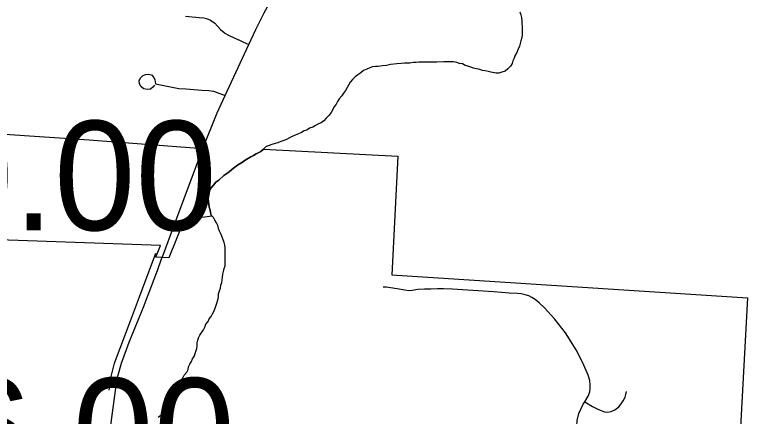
# Model space of a CAD drawing. Extents: x 1659811 to 1934326, y 644115 to 934867.
# Drawn here: x 1856929 to 1864297, y 760285 to 764329 of the extents above; entities that cross this region are included whole.
import ezdxf

# ---------------------------------------------------------------- set-up
doc = ezdxf.new("R2010")
doc.units = 0
for name, color, linetype in [('Default', 7, 'Continuous'), ('GM_X_City_Street', 7, 'Continuous'), ('GM_X_Corporation', 7, 'Continuous'), ('GM_X_County_Road', 7, 'Continuous'), ('GM_X_Township_Road', 7, 'Continuous')]:
    doc.layers.add(name, color=color, linetype=linetype)

msp = doc.modelspace()

# ---------------------------------------------------------------- linework, layer by layer
at = {"layer": 'GM_X_City_Street'}
for points in [[(1858414.8, 761891.9), (1858540, 762228.2), (1858822.1, 762982.5), (1858965.3, 763341), (1859046.1, 763516.4), (1859283.9, 764027.6), (1859355.9, 764178.7), (1859439.3, 764347.1), (1859505.2, 764467.7), (1859543.4, 764540.7), (1859566.9, 764591), (1859589.5, 764653.5), (1859612.9, 764735.1), (1859638, 764867), (1859817.7, 765941.7), (1859852.4, 766114.4), (1859883.7, 766295), (1859932.3, 766596.2), (1859935, 766613.9)], [(1858646.8, 764313.5), (1858785.6, 764300.2), (1858832.5, 764295.4), (1858858.6, 764288.9), (1858898.5, 764272.4), (1858941, 764243.8), (1858999.2, 764178.7), (1859035.4, 764148.4)], [(1859035.4, 764148.4), (1859036.5, 764147.4), (1859086.8, 764120.5), (1859181.5, 764075.4), (1859183.7, 764074.3)], [(1859183.7, 764074.3), (1859224, 764053.7), (1859283.9, 764027.6)], [(1858336.9, 763620.1), (1858318.1, 763597.5), (1858295.5, 763579.9), (1858265.4, 763574.9), (1858229, 763581.1), (1858202.6, 763601.2), (1858185.1, 763632.6), (1858181.3, 763664), (1858195.1, 763694.1), (1858213.9, 763714.2), (1858244.1, 763726.7), (1858270.4, 763730.5), (1858304.3, 763721.7), (1858329.4, 763697.8), (1858339.4, 763671.5), (1858345.7, 763632.6), (1858581.6, 763586.2), (1858650.5, 763581.1), (1858809.9, 763567.4), (1858882.7, 763564.8), (1858930.3, 763558.6), (1859046.1, 763516.4)], [(1855817.6, 763193.4), (1855879.4, 763189.1), (1857678.5, 763069.6), (1858822.1, 762982.5)], [(1862663.9, 760430.1), (1862696.7, 760489.9), (1862711.8, 760533.2), (1862717.1, 760566), (1862717.7, 760599.5), (1862713.8, 760646.8), (1862698, 760699.9), (1862643.9, 760823.5), (1862577.2, 760954.1), (1862468.2, 761127.4), (1862357.9, 761266.6), (1862258.1, 761376.9), (1862203, 761426.8), (1862163.6, 761460.9), (1862129.4, 761483.3), (1862099.2, 761497.7), (1862063.8, 761509.5), (1862021.8, 761517.4), (1861982.4, 761521.3), (1861900.9, 761526.6), (1861747.3, 761538.4), (1861484.7, 761555.5), (1861333.7, 761566), (1861243.1, 761568.6), (1861180, 761568.6), (1861115.7, 761567.3), (1861050.1, 761567.3), (1860984.4, 761560.7), (1860927.9, 761551.6), (1860889.8, 761550.2), (1860853.1, 761554.2), (1860776.9, 761568.6), (1860707.3, 761580.4), (1860669.2, 761585.7), (1860635.1, 761584.4)], [(1862663.9, 760430.1), (1862739.4, 760386.1), (1862792.6, 760357.2), (1862832.6, 760339.5), (1862862.2, 760329.7), (1862891.7, 760327.1), (1862927.2, 760333.6), (1862965.2, 760352), (1863006.6, 760382.9), (1863029, 760412.4), (1863048.6, 760441.3), (1863069.6, 760478.1), (1863074.9, 760504.3), (1863080.8, 760534.5)], [(1862587.7, 760149.9), (1862584, 760191.5), (1862585.9, 760243.7), (1862602.8, 760314.6), (1862646.1, 760406.5), (1862663.9, 760430.1)]]:
    msp.add_lwpolyline(points, dxfattribs=at)
at = {"layer": 'GM_X_Corporation'}
for points in [[(1862009.1, 764357.8), (1862020.7, 764326.8), (1862024.6, 764299.6), (1862028.5, 764264.7), (1862028.5, 764237.6), (1862032.4, 764210.4), (1862032.4, 764129), (1862028.5, 764097.9), (1862020.7, 764066.9), (1862005.2, 764012.6), (1861989.7, 763973.8), (1861978.1, 763946.7), (1861962.6, 763919.5), (1861950.9, 763892.4), (1861939.3, 763865.2), (1861931.5, 763838.1), (1861916, 763810.9), (1861888.9, 763783.8), (1861861.7, 763760.5), (1861826.8, 763748.9), (1861799.7, 763741.1), (1861772.5, 763741.1), (1861718.2, 763748.8), (1861691, 763756.6), (1861660, 763764.4), (1861632.9, 763768.2), (1861605.7, 763776), (1861574.7, 763783.7), (1861543.6, 763791.5), (1861516.5, 763799.3), (1861485.5, 763810.9), (1861458.3, 763818.7), (1861431.2, 763834.2), (1861404, 763838), (1861376.9, 763845.8), (1861341.9, 763853.6), (1861245, 763853.5), (1861175.2, 763849.7), (1861089.8, 763849.7), (1861054.9, 763849.7), (1860992.9, 763849.7), (1860965.7, 763845.8), (1860938.5, 763845.8), (1860903.6, 763841.9), (1860849.3, 763841.9), (1860814.4, 763838), (1860771.8, 763834.1), (1860709.7, 763826.4), (1860667, 763818.6), (1860628.2, 763814.7), (1860585.6, 763807), (1860558.4, 763807), (1860527.4, 763803.1), (1860500.2, 763795.3), (1860469.2, 763779.8), (1860438.2, 763768.2), (1860411, 763744.9), (1860380, 763721.6), (1860352.9, 763702.2), (1860325.7, 763675.1), (1860302.4, 763647.9), (1860255.9, 763566.5), (1860236.5, 763539.3), (1860221, 763512.2), (1860193.8, 763481.1), (1860174.4, 763454), (1860162.8, 763426.8), (1860143.4, 763399.7), (1860112.4, 763345.4), (1860089.1, 763314.3), (1860062, 763287.2), (1860038.7, 763260), (1860011.5, 763240.6), (1859984.4, 763229), (1859953.4, 763213.5), (1859926.2, 763198), (1859895.2, 763186.3), (1859868, 763166.9), (1859840.9, 763159.2), (1859813.7, 763143.7), (1859782.7, 763128.2), (1859751.7, 763116.5), (1859720.6, 763101), (1859693.5, 763089.4), (1859662.5, 763073.8), (1859635.3, 763062.2), (1859604.3, 763050.6), (1859577.1, 763038.9), (1859550, 763031.2), (1859515.1, 763023.4), (1859487.9, 763011.8), (1859456.9, 763000.1), (1859430.8, 762976.3), (1859403.6, 762953.1), (1859357.4, 762927.7), (1859332, 762911.5), (1859304.3, 762897.7), (1859248.8, 762865.3), (1859221.1, 762844.5), (1859170.3, 762812.2), (1859144.9, 762793.7), (1859114.8, 762770.6), (1859087.1, 762747.5), (1859061.7, 762729), (1859031.7, 762710.5), (1858980.9, 762664.3), (1858953.1, 762641.2), (1858930, 762613.5), (1858904.6, 762585.8), (1858888.5, 762551.1), (1858881.5, 762523.4), (1858876.9, 762498), (1858874.6, 762472.6), (1858876.9, 762447.2), (1858886.1, 762391.7), (1858895.4, 762361.7), (1858897.7, 762336.3), (1858906.9, 762310.9), (1858915.9, 762302), (1858634.5, 762262.7), (1858480.3, 761882), (1858347.4, 761886.8), (1858394.9, 762004.2), (1855241.7, 762117)], [(1858371.6, 760275.9), (1858397.9, 760297.8), (1858428.6, 760324.1), (1858454.8, 760350.4), (1858468, 760381), (1858485.5, 760407.3), (1858511.8, 760438), (1858533.7, 760468.6), (1858551.2, 760494.9), (1858559.9, 760525.5), (1858573.1, 760551.8), (1858581.8, 760582.5), (1858581.8, 760613.1), (1858603.7, 760643.8), (1858621.2, 760674.4), (1858634.4, 760700.7), (1858660.7, 760731.4), (1858673.8, 760757.7), (1858678.2, 760783.9), (1858691.3, 760810.2), (1858708.8, 760836.5), (1858717.6, 760862.8), (1858735.1, 760889), (1858761.4, 760967.9), (1858765.8, 760994.1), (1858765.8, 761024.8), (1858770.1, 761051.1), (1858778.9, 761077.3), (1858792, 761103.6), (1858827.1, 761156.2), (1858840.2, 761182.5), (1858853.3, 761213.1), (1858875.2, 761239.4), (1858884, 761265.7), (1858905.9, 761291.9), (1858919, 761318.2), (1858936.5, 761348.9), (1858949.7, 761383.9), (1858958.4, 761414.6), (1858976, 761467.1), (1858980.3, 761493.4), (1858980.3, 761519.7), (1858989.1, 761550.3), (1858997.8, 761576.6), (1859002.2, 761607.3), (1859011, 761633.5), (1859019.7, 761686.1), (1859024.1, 761716.7), (1859028.5, 761743), (1859037.3, 761773.7), (1859046, 761799.9), (1859046, 761983.9), (1859041.6, 762010.2), (1859037.2, 762036.4), (1859011, 762097.7), (1859002.2, 762124), (1858989.1, 762150.3), (1858980.3, 762176.6), (1858971.5, 762207.2), (1858958.4, 762233.5), (1858940.9, 762259.8), (1858927.8, 762286), (1858915.9, 762302), (1858906.9, 762310.9), (1858897.7, 762336.3), (1858895.4, 762361.7), (1858886.1, 762391.7), (1858876.9, 762447.2), (1858874.6, 762472.6), (1858876.9, 762498), (1858881.5, 762523.4), (1858888.5, 762551.1), (1858904.6, 762585.8), (1858930, 762613.5), (1858953.1, 762641.2), (1858980.9, 762664.3), (1859031.7, 762710.5), (1859061.7, 762729), (1859087.1, 762747.5), (1859114.8, 762770.6), (1859144.9, 762793.7), (1859170.3, 762812.2), (1859221.1, 762844.5), (1859248.8, 762865.3), (1859304.3, 762897.7), (1859332, 762911.5), (1859357.4, 762927.7), (1859403.6, 762953.1), (1859430.8, 762976.3), (1860781.3, 762904.6), (1860721.1, 761710.1), (1864297.3, 761477.9), (1864221, 760053.9)]]:
    msp.add_lwpolyline(points, dxfattribs=at)
at = {"layer": 'GM_X_County_Road'}
msp.add_lwpolyline([(1857860.9, 759863.6), (1857862.9, 759883.6), (1857877.6, 760024.2), (1857901.4, 760221.4), (1857943.6, 760546.7), (1857967.1, 760690.8), (1858002.6, 760821.9), (1858079.9, 761031.1), (1858231.8, 761402.6), (1858254.4, 761463.4), (1858365, 761754.6), (1858407.3, 761871.7), (1858414.8, 761891.9)], dxfattribs=at)
at = {"layer": 'GM_X_Township_Road'}
msp.add_lwpolyline([(1857879.4, 760548.5), (1857897.1, 760673.2), (1857934.1, 760819.3), (1858092.9, 761245.5), (1858184.1, 761486.9), (1858347.3, 761928.7)], dxfattribs=at)

# ---------------------------------------------------------------- texts
at = {"layer": 'Default'}
for s, p in [('30.00', (1855280.8, 762159.5)), ('16.00', (1855465.5, 759569.7))]:
    msp.add_text(s, height=1100, dxfattribs=at).set_placement(p)

doc.saveas('drawing.dxf')
